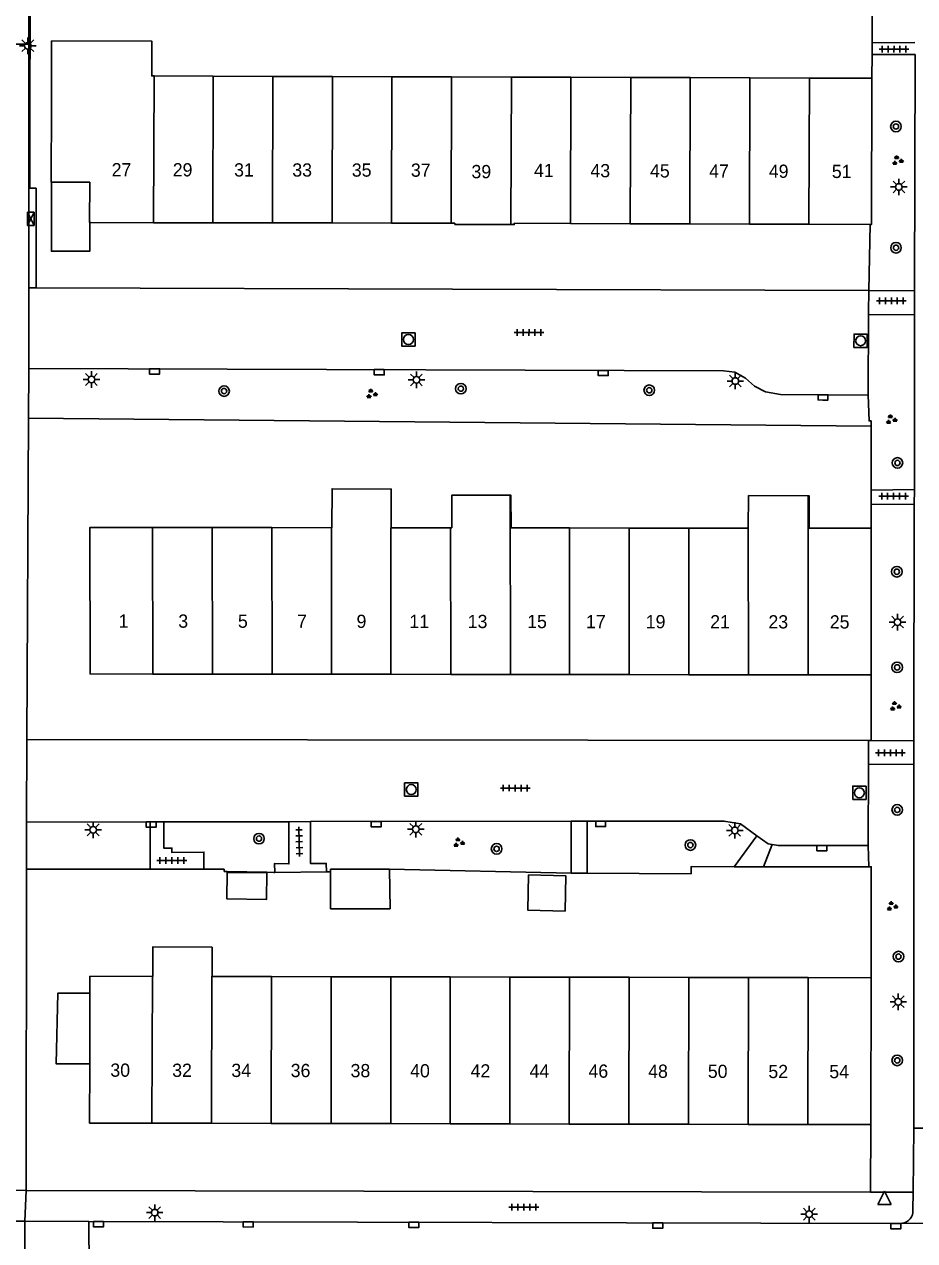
# Model space of a CAD drawing. Extents: x 132999 to 136000, y 398499 to 400501.
# Drawn here: x 134287 to 134354.2, y 399059.4 to 399151.3 of the extents above; entities that cross this region are included whole.
import ezdxf

# ---------------------------------------------------------------- set-up
doc = ezdxf.new("R2010")
doc.units = 0
for name, color, linetype in [('gg-afsc-erfafscheiding', 7, 'Continuous'), ('gg-anno-huisnummerreeks BGT', 7, 'Continuous'), ('gg-bbg-bijgebouw', 7, 'Continuous'), ('gg-bbg-gedigitaliseerde bijgebouw', 7, 'Continuous'), ('gg-bbg-hoofdgebouw', 7, 'Continuous'), ('gg-bbg-luifel en loopbrug', 7, 'Continuous'), ('gg-bbg-tussenscheiding', 7, 'Continuous'), ('gg-knt-verharding', 7, 'Continuous'), ('gt-grn-groengrens', 7, 'Continuous'), ('gt-grn-vlakafsluiter', 7, 'Continuous'), ('gt-grn-weggrens', 7, 'Continuous'), ('gt-symb-boom', 7, 'Continuous'), ('gt-symb-groenvak', 7, 'Continuous'), ('gt-symb-kast', 7, 'Continuous'), ('gt-symb-kolk', 7, 'Continuous'), ('gt-symb-lichtmast', 7, 'Continuous'), ('gt-symb-rioolschacht', 7, 'Continuous'), ('gt-symb-tegel verharding', 7, 'Continuous'), ('gt-symb-waterafsluiter', 7, 'Continuous')]:
    doc.layers.add(name, color=color, linetype=linetype)

# ---------------------------------------------------------------- blocks, each defined once
blk = doc.blocks.new('gt0-LMAST')
at = {"layer": 'gt-symb-lichtmast'}
for p, q in [((-0.182, 0.173), (-0.447, 0.438)), ((-0.005, 0.246), (-0.005, 0.621)), ((0.172, 0.173), (0.437, 0.438)), ((-0.255, -0.004), (-0.63, -0.004)), ((-0.182, -0.181), (-0.447, -0.446)), ((-0.005, -0.254), (-0.005, -0.629)), ((0.437, -0.446), (0.172, -0.181)), ((0.245, -0.004), (0.62, -0.004))]:
    blk.add_line(p, q, dxfattribs=at)
blk.add_circle((-0.005, -0.004), 0.25, dxfattribs=at)
blk = doc.blocks.new('gt0-KAST')
at = {"layer": 'gt-symb-kast'}
for p, q in [((-0.501, -0.249), (0.501, 0.249)), ((-0.501, 0.249), (0.501, -0.249))]:
    blk.add_line(p, q, dxfattribs=at)
blk.add_lwpolyline([(0.501, 0.249), (-0.501, 0.249), (-0.501, -0.249), (0.501, -0.249)], close=True, dxfattribs=at)
blk = doc.blocks.new('gt0-BOOM')
at = {"layer": 'gt-symb-boom'}
for radius in [0.4, 0.2]:
    blk.add_circle((0, 0), radius, dxfattribs=at)
blk = doc.blocks.new('gt0-KOLK')
at = {"layer": 'gt-symb-kolk'}
blk.add_lwpolyline([(0, 0), (0.375, 0), (0.375, 0.4), (-0.375, 0.4), (-0.375, 0), (0, 0)], dxfattribs=at)
blk = doc.blocks.new('gt0-GRVAK')
at = {"layer": 'gt-symb-groenvak'}
for p, q in [((-0.11, 0.189), (-0.228, 0.24)), ((-0.182, 0.153), (0.088, 0.153)), ((-0.091, 0.211), (-0.156, 0.322)), ((-0.047, 0.214), (-0.047, 0.393)), ((-0.004, 0.211), (0.061, 0.322)), ((0.015, 0.189), (0.133, 0.24)), ((0.262, -0.052), (0.197, 0.059)), ((0.305, -0.049), (0.305, 0.13)), ((0.349, -0.052), (0.414, 0.059)), ((-0.245, -0.228), (-0.363, -0.177)), ((-0.318, -0.264), (-0.047, -0.264)), ((-0.226, -0.206), (-0.291, -0.095)), ((-0.183, -0.203), (-0.183, -0.024)), ((-0.139, -0.206), (-0.074, -0.095)), ((-0.12, -0.228), (-0.002, -0.177)), ((0.243, -0.074), (0.125, -0.023)), ((0.17, -0.11), (0.441, -0.11)), ((0.368, -0.074), (0.486, -0.023))]:
    blk.add_line(p, q, dxfattribs=at)
blk = doc.blocks.new('gt0-RS')
at = {"layer": 'gt-symb-rioolschacht'}
blk.add_lwpolyline([(-0.5, -0.5), (0.5, -0.5), (0.5, 0.5), (-0.5, 0.5)], close=True, dxfattribs=at)
blk.add_circle((0, 0), 0.375, dxfattribs=at)
blk = doc.blocks.new('gt0-TEG1')
at = {"layer": 'gt-symb-tegel verharding'}
for p, q in [((-1.125, 0), (1.125, 0)), ((-0.9, -0.25), (-0.9, 0.25)), ((-0.45, -0.25), (-0.45, 0.25)), ((0, -0.25), (0, 0.25)), ((0.45, -0.25), (0.45, 0.25)), ((0.9, -0.25), (0.9, 0.25))]:
    blk.add_line(p, q, dxfattribs=at)
blk = doc.blocks.new('gt0-WAFSL')
at = {"layer": 'gt-symb-waterafsluiter'}
for p, q in [((-0.5, -0.333), (0, 0.667)), ((0, 0.667), (0.5, -0.333)), ((0.5, -0.333), (-0.5, -0.333))]:
    blk.add_line(p, q, dxfattribs=at)

msp = doc.modelspace()

# ---------------------------------------------------------------- linework, layer by layer
at = {"layer": 'gg-afsc-erfafscheiding'}
for p, q in [((134351.029, 399157.53), (134351.008, 399149.911)), ((134351.006, 399149.014), (134351.008, 399149.911)), ((134351.001, 399147.23), (134351.006, 399149.014)), ((134287.312, 399121.56), (134350.934, 399120.942)), ((134350.934, 399120.942), (134350.938, 399116.109)), ((134350.938, 399116.109), (134350.939, 399115.06)), ((134350.939, 399115.06), (134350.941, 399113.23)), ((134287.15, 399087.479), (134296.503, 399087.476)), ((134296.503, 399087.476), (134300.557, 399087.475)), ((134302.07, 399087.311), (134302.318, 399087.3)), ((134305.309, 399087.265), (134302.318, 399087.3)), ((134309.802, 399087.29), (134305.899, 399087.229)), ((134309.802, 399087.29), (134310.115, 399087.294)), ((134314.559, 399087.473), (134328.287, 399087.195)), ((134340.596, 399087.673), (134342.811, 399087.672)), ((134342.811, 399087.672), (134350.752, 399087.67)), ((134328.287, 399087.195), (134329.499, 399087.171)), ((134329.499, 399087.171), (134337.338, 399087.121))]:
    msp.add_line(p, q, dxfattribs=at)
for points in [[(134287.493, 399158.373), (134287.432, 399158.374), (134287.412, 399138.912), (134287.88, 399138.914), (134287.875, 399131.591)], [(134300.557, 399087.475), (134302.073, 399087.475), (134302.07, 399087.311)], [(134305.309, 399087.265), (134305.844, 399087.228), (134305.899, 399087.229)], [(134340.596, 399087.673), (134337.341, 399087.674), (134337.338, 399087.121)], [(134350.752, 399087.67), (134350.943, 399087.67), (134350.941, 399079.28)]]:
    msp.add_lwpolyline(points, dxfattribs=at)
at = {"layer": 'gg-bbg-bijgebouw'}
for p, q in [((134310.112, 399087.488), (134310.115, 399087.294)), ((134314.559, 399087.473), (134310.112, 399087.488))]:
    msp.add_line(p, q, dxfattribs=at)
msp.add_lwpolyline([(134291.932, 399072.775), (134289.393, 399072.782), (134289.528, 399078.127), (134291.947, 399078.12)], dxfattribs=at)
at = {"layer": 'gg-bbg-gedigitaliseerde bijgebouw'}
for points in [[(134305.312, 399087.199), (134305.288, 399085.199), (134302.288, 399085.235), (134302.312, 399087.235), (134305.312, 399087.199)], [(134310.115, 399087.294), (134310.115, 399084.501), (134314.613, 399084.501), (134314.559, 399087.473)], [(134325.075, 399087.049), (134327.877, 399086.993), (134327.822, 399084.322), (134325.021, 399084.378), (134325.075, 399087.049)]]:
    msp.add_lwpolyline(points, dxfattribs=at)
at = {"layer": 'gg-bbg-hoofdgebouw'}
for p, q in [((134296.79, 399147.396), (134301.261, 399147.382)), ((134301.261, 399147.382), (134305.761, 399147.368)), ((134305.761, 399147.368), (134310.261, 399147.354)), ((134310.261, 399147.354), (134314.751, 399147.341)), ((134314.751, 399147.341), (134319.261, 399147.327)), ((134319.261, 399147.327), (134323.771, 399147.313)), ((134323.771, 399147.313), (134328.271, 399147.299)), ((134328.271, 399147.299), (134332.791, 399147.286)), ((134332.791, 399147.286), (134337.271, 399147.272)), ((134337.271, 399147.272), (134341.77, 399147.258)), ((134341.77, 399147.258), (134346.271, 399147.244)), ((134346.271, 399147.244), (134351.001, 399147.23)), ((134292.011, 399136.322), (134291.931, 399136.322)), ((134296.75, 399136.315), (134292.011, 399136.322)), ((134301.231, 399136.308), (134296.75, 399136.315)), ((134305.731, 399136.301), (134301.231, 399136.308)), ((134310.23, 399136.295), (134305.731, 399136.301)), ((134314.72, 399136.288), (134310.23, 399136.295)), ((134319.23, 399136.281), (134314.72, 399136.288)), ((134319.511, 399136.281), (134319.23, 399136.281)), ((134328.242, 399136.253), (134323.991, 399136.267)), ((134332.73, 399136.239), (134328.242, 399136.253)), ((134337.241, 399136.224), (134332.73, 399136.239)), ((134341.741, 399136.21), (134337.241, 399136.224)), ((134346.241, 399136.195), (134341.741, 399136.21)), ((134350.863, 399136.18), (134346.241, 399136.195)), ((134296.681, 399113.294), (134301.18, 399113.289)), ((134301.18, 399113.289), (134305.69, 399113.284)), ((134305.69, 399113.284), (134310.19, 399113.278)), ((134310.19, 399113.278), (134310.224, 399113.278)), ((134314.701, 399113.273), (134319.175, 399113.268)), ((134319.175, 399113.268), (134319.265, 399113.268)), ((134323.75, 399113.262), (134328.16, 399113.257)), ((134328.16, 399113.257), (134332.662, 399113.252)), ((134332.662, 399113.252), (134337.172, 399113.246)), ((134337.172, 399113.246), (134341.656, 399113.241)), ((134346.246, 399113.236), (134350.941, 399113.23)), ((134350.941, 399113.23), (134350.95, 399102.16)), ((134301.19, 399102.219), (134296.691, 399102.224)), ((134305.7, 399102.214), (134301.19, 399102.219)), ((134310.199, 399102.208), (134305.7, 399102.214)), ((134314.679, 399102.203), (134310.199, 399102.208)), ((134319.189, 399102.198), (134314.679, 399102.203)), ((134323.701, 399102.192), (134319.189, 399102.198)), ((134328.17, 399102.187), (134323.701, 399102.192)), ((134332.671, 399102.182), (134328.17, 399102.187)), ((134337.181, 399102.176), (134332.671, 399102.182)), ((134341.68, 399102.171), (134337.181, 399102.176)), ((134346.189, 399102.166), (134341.68, 399102.171)), ((134350.95, 399102.16), (134346.189, 399102.166)), ((134296.661, 399079.39), (134296.686, 399079.39)), ((134301.171, 399079.381), (134305.66, 399079.372)), ((134305.66, 399079.372), (134310.16, 399079.363)), ((134310.16, 399079.363), (134314.67, 399079.354)), ((134314.67, 399079.354), (134319.16, 399079.345)), ((134319.16, 399079.345), (134323.66, 399079.335)), ((134323.66, 399079.335), (134328.161, 399079.326)), ((134328.161, 399079.326), (134332.66, 399079.317)), ((134332.66, 399079.317), (134337.171, 399079.308)), ((134337.171, 399079.308), (134341.671, 399079.299)), ((134341.671, 399079.299), (134346.18, 399079.29)), ((134346.18, 399079.29), (134350.941, 399079.28)), ((134350.941, 399079.28), (134350.911, 399068.19)), ((134301.12, 399068.291), (134296.631, 399068.3)), ((134305.63, 399068.282), (134301.12, 399068.291)), ((134310.159, 399068.273), (134305.63, 399068.282)), ((134314.669, 399068.264), (134310.159, 399068.273)), ((134319.159, 399068.255), (134314.669, 399068.264)), ((134323.659, 399068.245), (134319.159, 399068.255)), ((134328.13, 399068.236), (134323.659, 399068.245)), ((134332.63, 399068.227), (134328.13, 399068.236)), ((134337.141, 399068.218), (134332.63, 399068.227)), ((134341.641, 399068.209), (134337.141, 399068.218)), ((134346.15, 399068.2), (134341.641, 399068.209)), ((134350.911, 399068.19), (134346.15, 399068.2))]:
    msp.add_line(p, q, dxfattribs=at)
for points in [[(134289.039, 399139.381), (134289.022, 399139.381), (134289.043, 399145.371), (134289.051, 399150.046), (134296.624, 399150.021), (134296.615, 399147.401), (134296.79, 399147.396)], [(134351.001, 399147.23), (134350.971, 399136.18), (134350.863, 399136.18)], [(134291.931, 399136.322), (134291.922, 399136.322), (134291.932, 399139.37), (134289.039, 399139.381)], [(134323.74, 399136.168), (134319.511, 399136.181), (134319.511, 399136.281)], [(134323.991, 399136.267), (134323.991, 399136.167), (134323.74, 399136.168)], [(134314.701, 399113.273), (134314.704, 399116.2), (134310.227, 399116.221), (134310.224, 399113.278)], [(134323.689, 399115.733), (134319.262, 399115.727), (134319.265, 399113.268)], [(134323.75, 399113.262), (134323.732, 399115.733), (134323.689, 399115.733)], [(134341.656, 399113.241), (134341.683, 399115.703), (134346.179, 399115.676)], [(134346.179, 399115.676), (134346.261, 399115.676), (134346.246, 399113.236)], [(134296.691, 399102.224), (134291.961, 399102.23), (134291.951, 399113.3), (134296.681, 399113.294)], [(134296.686, 399079.39), (134296.7, 399081.62), (134301.173, 399081.592), (134301.171, 399079.381)], [(134291.947, 399078.12), (134291.951, 399079.4), (134296.661, 399079.39)], [(134296.631, 399068.3), (134291.92, 399068.31), (134291.932, 399072.775)]]:
    msp.add_lwpolyline(points, dxfattribs=at)
at = {"layer": 'gg-bbg-luifel en loopbrug'}
msp.add_lwpolyline([(134289.039, 399139.381), (134289.035, 399134.159), (134291.929, 399134.157), (134291.931, 399136.322)], dxfattribs=at)
at = {"layer": 'gg-bbg-tussenscheiding'}
for p, q in [((134296.75, 399136.315), (134296.79, 399147.396)), ((134301.231, 399136.308), (134301.261, 399147.382)), ((134305.731, 399136.301), (134305.761, 399147.368)), ((134310.23, 399136.295), (134310.261, 399147.354)), ((134314.72, 399136.288), (134314.751, 399147.341)), ((134319.23, 399136.281), (134319.261, 399147.327)), ((134323.74, 399136.168), (134323.771, 399147.313)), ((134328.242, 399136.253), (134328.271, 399147.299)), ((134332.73, 399136.239), (134332.791, 399147.286)), ((134337.241, 399136.224), (134337.271, 399147.272)), ((134341.741, 399136.21), (134341.77, 399147.258)), ((134346.241, 399136.195), (134346.271, 399147.244)), ((134323.689, 399115.733), (134323.701, 399102.192)), ((134346.179, 399115.676), (134346.189, 399102.166)), ((134296.691, 399102.224), (134296.681, 399113.294)), ((134301.18, 399113.289), (134301.19, 399102.219)), ((134305.7, 399102.214), (134305.69, 399113.284)), ((134310.19, 399113.278), (134310.199, 399102.208)), ((134319.175, 399113.268), (134319.189, 399102.198)), ((134328.16, 399113.257), (134328.17, 399102.187)), ((134332.662, 399113.252), (134332.671, 399102.182)), ((134337.172, 399113.246), (134337.181, 399102.176)), ((134341.656, 399113.241), (134341.68, 399102.171)), ((134296.631, 399068.3), (134296.661, 399079.39)), ((134305.63, 399068.282), (134305.66, 399079.372)), ((134310.16, 399079.363), (134310.159, 399068.273)), ((134314.669, 399068.264), (134314.67, 399079.354)), ((134319.159, 399068.255), (134319.16, 399079.345)), ((134323.659, 399068.245), (134323.66, 399079.335)), ((134328.13, 399068.236), (134328.161, 399079.326)), ((134332.63, 399068.227), (134332.66, 399079.317)), ((134337.141, 399068.218), (134337.171, 399079.308)), ((134341.641, 399068.209), (134341.671, 399079.299)), ((134346.15, 399068.2), (134346.18, 399079.29)), ((134291.947, 399078.12), (134291.932, 399072.775))]:
    msp.add_line(p, q, dxfattribs=at)
for points in [[(134314.701, 399113.273), (134314.67, 399113.273), (134314.679, 399102.203)], [(134301.12, 399068.291), (134301.15, 399079.381), (134301.171, 399079.381)]]:
    msp.add_lwpolyline(points, dxfattribs=at)
at = {"layer": 'gg-knt-verharding'}
for p, q in [((134287.327, 399136.384), (134287.342, 399149.804)), ((134354.243, 399149.932), (134351.008, 399149.911)), ((134351.006, 399149.014), (134354.252, 399149.022)), ((134354.252, 399149.022), (134354.209, 399131.177)), ((134287.321, 399131.4), (134287.327, 399136.384)), ((134287.875, 399131.398), (134287.321, 399131.4)), ((134350.751, 399131.195), (134287.875, 399131.398)), ((134350.751, 399131.195), (134350.74, 399129.53)), ((134354.209, 399131.177), (134350.751, 399131.195)), ((134354.204, 399129.359), (134354.209, 399131.177)), ((134350.739, 399129.385), (134350.74, 399129.53)), ((134350.701, 399123.3), (134350.739, 399129.385)), ((134350.739, 399129.385), (134354.204, 399129.359)), ((134354.204, 399129.359), (134354.217, 399116.171)), ((134287.312, 399121.56), (134287.331, 399125.31)), ((134287.191, 399097.29), (134287.312, 399121.56)), ((134354.217, 399116.171), (134350.938, 399116.109)), ((134354.181, 399115.041), (134354.217, 399116.171)), ((134350.939, 399115.06), (134354.181, 399115.041)), ((134354.181, 399115.041), (134354.164, 399097.182)), ((134350.731, 399097.194), (134287.191, 399097.29)), ((134350.731, 399097.194), (134350.729, 399095.53)), ((134350.942, 399097.193), (134350.731, 399097.194)), ((134354.164, 399097.182), (134350.942, 399097.193)), ((134354.15, 399095.383), (134354.164, 399097.182)), ((134350.729, 399095.411), (134350.729, 399095.53)), ((134350.721, 399089.28), (134350.729, 399095.411)), ((134350.729, 399095.411), (134354.15, 399095.383)), ((134354.15, 399095.383), (134354.154, 399067.927)), ((134287.15, 399087.479), (134287.151, 399091.04)), ((134287.151, 399091.04), (134296.504, 399091.054)), ((134296.504, 399091.054), (134296.503, 399087.476)), ((134296.504, 399091.054), (134297.514, 399091.056)), ((134297.514, 399091.056), (134306.966, 399091.07)), ((134306.966, 399091.07), (134308.594, 399091.073)), ((134308.594, 399091.073), (134328.273, 399091.103)), ((134328.273, 399091.103), (134329.487, 399091.104)), ((134328.273, 399091.103), (134328.287, 399087.195)), ((134329.487, 399091.104), (134329.499, 399087.171)), ((134342.309, 399090.009), (134340.596, 399087.673)), ((134343.451, 399089.352), (134342.811, 399087.672)), ((134287.141, 399063.22), (134287.15, 399087.479)), ((134354.154, 399067.927), (134354.109, 399063.097)), ((134357.349, 399067.926), (134354.154, 399067.927)), ((134350.901, 399063.094), (134287.141, 399063.22)), ((134353.151, 399063.09), (134350.901, 399063.094)), ((134354.109, 399063.097), (134353.151, 399063.09)), ((134354.109, 399063.097), (134354.097, 399061.746)), ((134277.923, 399060.917), (134287.022, 399060.889)), ((134291.872, 399060.876), (134287.022, 399060.889)), ((134287.053, 399051.889), (134287.022, 399060.889)), ((134291.872, 399060.876), (134352.764, 399060.717)), ((134291.903, 399052.003), (134291.872, 399060.876)), ((134353.275, 399060.737), (134352.764, 399060.717)), ((134358.265, 399060.708), (134353.275, 399060.737))]:
    msp.add_line(p, q, dxfattribs=at)
for points in [[(134287.342, 399149.804), (134287.35, 399156.94), (134276.679, 399157.016)], [(134287.331, 399125.31), (134339.801, 399125.13), (134340.641, 399125.03), (134341.461, 399124.58), (134342.141, 399123.98), (134342.96, 399123.53), (134344.101, 399123.34), (134350.701, 399123.3)], [(134297.514, 399091.056), (134297.537, 399089.068), (134298.137, 399089.075), (134298.141, 399088.741), (134300.557, 399088.771), (134300.557, 399087.475)], [(134306.966, 399091.07), (134306.971, 399087.882), (134305.888, 399087.914), (134305.899, 399087.229)], [(134308.594, 399091.073), (134308.599, 399087.923), (134309.792, 399087.924), (134309.802, 399087.29)], [(134329.487, 399091.104), (134339.821, 399091.12), (134341.061, 399090.9), (134342.309, 399090.009)], [(134342.309, 399090.009), (134343.161, 399089.4), (134343.451, 399089.352)], [(134343.451, 399089.352), (134343.941, 399089.27), (134350.721, 399089.28)]]:
    msp.add_lwpolyline(points, dxfattribs=at)
msp.add_arc((134353.186, 399061.648), 0.916, 275.54859, 6.11421, dxfattribs=at)
at = {"layer": 'gt-grn-groengrens'}
for p, q in [((134350.863, 399136.18), (134350.751, 399131.195)), ((134287.875, 399131.591), (134287.875, 399131.398)), ((134350.721, 399089.28), (134350.752, 399087.67))]:
    msp.add_line(p, q, dxfattribs=at)
msp.add_lwpolyline([(134350.701, 399123.3), (134350.788, 399121.347), (134350.934, 399121.346), (134350.934, 399120.942)], dxfattribs=at)
at = {"layer": 'gt-grn-vlakafsluiter'}
for p, q in [((134350.942, 399097.193), (134350.95, 399102.16)), ((134350.911, 399068.19), (134350.901, 399063.094)), ((134277.931, 399063.4), (134287.141, 399063.22))]:
    msp.add_line(p, q, dxfattribs=at)
at = {"layer": 'gt-grn-weggrens'}
for p, q in [((134273.446, 399149.82), (134287.342, 399149.804)), ((134287.321, 399131.4), (134287.331, 399125.31)), ((134287.191, 399097.29), (134287.151, 399091.04)), ((134287.141, 399063.22), (134287.022, 399060.889))]:
    msp.add_line(p, q, dxfattribs=at)

# ---------------------------------------------------------------- block references
at = {"layer": 'gt-symb-boom'}
for p in [(134352.81, 399143.581), (134352.817, 399134.424), (134302.076, 399123.595), (134319.957, 399123.778), (134334.183, 399123.659), (134352.924, 399118.171), (134352.879, 399109.952), (134352.9, 399102.728), (134352.908, 399091.963), (134304.714, 399089.791), (134322.656, 399089.019), (134337.289, 399089.306), (134353, 399080.881), (134352.909, 399073.042)]:
    msp.add_blockref('gt0-BOOM', p, dxfattribs=at)
at = {"layer": 'gt-symb-groenvak'}
for p in [(134352.908, 399141.009), (134313.2, 399123.383), (134352.436, 399121.446), (134352.744, 399099.789), (134319.778, 399089.491), (134352.499, 399084.68)]:
    msp.add_blockref('gt0-GRVAK', p, dxfattribs=at)
at = {"layer": 'gt-symb-kast', "rotation": 90}
msp.add_blockref('gt0-KAST', (134287.474, 399136.608), dxfattribs=at)
at = {"layer": 'gt-symb-kolk'}
for p in [(134296.83, 399124.879), (134330.707, 399124.762), (134296.571, 399090.654), (134313.562, 399090.68), (134330.512, 399090.705)]:
    msp.add_blockref('gt0-KOLK', p, dxfattribs=at)
for p, rotation in [((134313.791, 399124.818), -0.3437705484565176), ((134347.3, 399122.922), -0.1718868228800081), ((134347.223, 399088.875), 0.17188682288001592), ((134292.593, 399060.866), -179.88540859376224), ((134303.895, 399060.854), -179.08334574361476), ((134316.408, 399060.812), 179.8854085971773), ((134334.822, 399060.764), 179.7708181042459), ((134352.797, 399060.718), 179.48354498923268)]:
    msp.add_blockref('gt0-KOLK', p, dxfattribs=dict(at, rotation=rotation))
at = {"layer": 'gt-symb-lichtmast'}
for p in [(134287.262, 399149.685), (134353.036, 399139.016), (134292.065, 399124.476), (134316.604, 399124.442), (134340.687, 399124.361), (134352.941, 399106.151), (134292.194, 399090.46), (134316.562, 399090.501), (134340.645, 399090.42), (134352.992, 399077.473), (134296.841, 399061.544), (134346.264, 399061.43)]:
    msp.add_blockref('gt0-LMAST', p, dxfattribs=at)
at = {"layer": 'gt-symb-rioolschacht'}
for p, rotation in [((134315.998, 399127.492), 179.9427042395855), ((134350.143, 399127.399), 179.9427042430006), ((134316.21, 399093.5), -0.057295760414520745), ((134350.05, 399093.254), -0.057295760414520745)]:
    msp.add_blockref('gt0-RS', p, dxfattribs=dict(at, rotation=rotation))
at = {"layer": 'gt-symb-tegel verharding'}
for p, rotation in [((134352.663, 399149.43), -0.11459140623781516), ((134352.463, 399130.42), -0.11459140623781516), ((134325.101, 399128.026), -0.11459140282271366), ((134352.633, 399115.666), -0.11459140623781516), ((134352.389, 399096.275), -0.11459140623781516), ((134324.062, 399093.613), -0.11459140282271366), ((134307.752, 399089.558), -88.79696545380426), ((134324.714, 399061.962), -0.11459140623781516)]:
    msp.add_blockref('gt0-TEG1', p, dxfattribs=dict(at, rotation=rotation))
msp.add_blockref('gt0-TEG1', (134298.13, 399088.129), dxfattribs=at)
at = {"layer": 'gt-symb-waterafsluiter'}
msp.add_blockref('gt0-WAFSL', (134351.941, 399062.49), dxfattribs=at)

# ---------------------------------------------------------------- texts
at = {"layer": 'gg-anno-huisnummerreeks BGT'}
for s, rotation, p in [('27', 359.9, (134293.587, 399139.82)), ('29', 359.9, (134298.2, 399139.813)), ('31', 359.9, (134302.834, 399139.805)), ('33', 359.9, (134307.227, 399139.799)), ('35', 359.9, (134311.721, 399139.792)), ('37', 359.9, (134316.181, 399139.786)), ('39', 359.8, (134320.756, 399139.678)), ('41', 359.8, (134325.477, 399139.763)), ('43', 359.8, (134329.739, 399139.749)), ('45', 359.8, (134334.239, 399139.734)), ('47', 359.8, (134338.704, 399139.72)), ('49', 359.8, (134343.208, 399139.706)), ('51', 359.8, (134347.966, 399139.69)), ('1', 359.9, (134294.109, 399105.728)), ('3', 359.9, (134298.616, 399105.722)), ('5', 359.9, (134303.12, 399105.717)), ('7', 359.9, (134307.585, 399105.712)), ('9', 359.9, (134312.078, 399105.706)), ('11', 359.9, (134316.068, 399105.702)), ('13', 359.9, (134320.473, 399105.696)), ('15', 359.9, (134324.963, 399105.691)), ('17', 359.9, (134329.407, 399105.686)), ('19', 359.9, (134333.917, 399105.68)), ('21', 359.9, (134338.783, 399105.674)), ('23', 359.9, (134343.181, 399105.669)), ('25', 359.9, (134347.816, 399105.664)), ('30', 359.9, (134293.488, 399071.806)), ('32', 359.9, (134298.156, 399071.796)), ('34', 359.9, (134302.623, 399071.787)), ('36', 359.9, (134307.106, 399071.779)), ('38', 359.9, (134311.626, 399071.77)), ('40', 359.9, (134316.126, 399071.761)), ('42', 359.9, (134320.69, 399071.751)), ('44', 359.9, (134325.143, 399071.741)), ('46', 359.9, (134329.592, 399071.733)), ('48', 359.9, (134334.097, 399071.724)), ('50', 359.9, (134338.603, 399071.715)), ('52', 359.9, (134343.176, 399071.705)), ('54', 359.9, (134347.779, 399071.696))]:
    msp.add_text(s, height=1, rotation=rotation, dxfattribs=at).set_placement(p)

doc.saveas('drawing.dxf')
